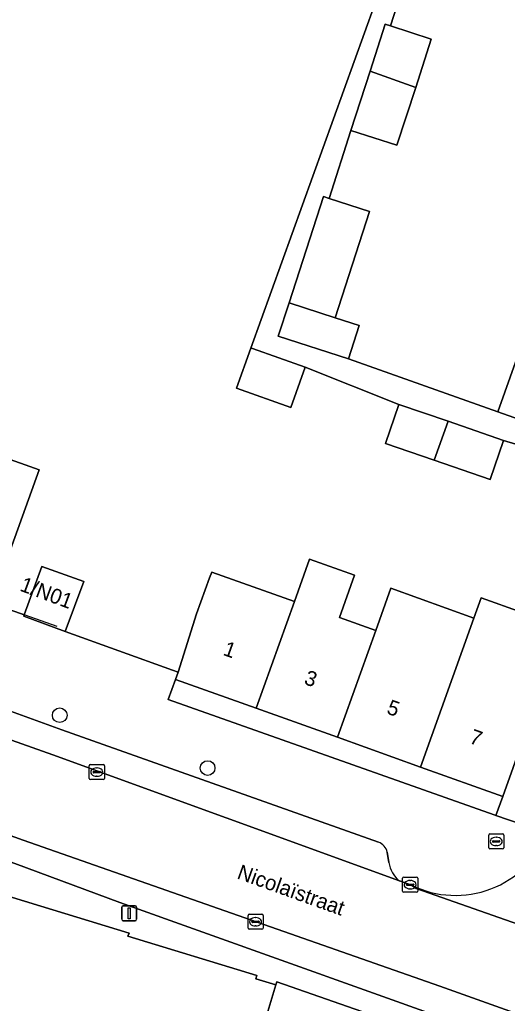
# Model space of a CAD drawing. Extents: x 159817 to 160765, y 380688 to 381638.
# Drawn here: x 160093.1 to 160125.5, y 381145.7 to 381211.2 of the extents above; entities that cross this region are included whole.
import ezdxf

# ---------------------------------------------------------------- set-up
doc = ezdxf.new("R2010")
doc.units = 0
for name, color, linetype in [('IMGEO_Boom', 7, 'Continuous'), ('IMGEO_Brandkraan', 7, 'Continuous'), ('IMGEO_Erf', 7, 'Continuous'), ('IMGEO_Groenvoorziening', 7, 'Continuous'), ('IMGEO_Hek', 7, 'Continuous'), ('IMGEO_Kolk', 7, 'Continuous'), ('IMGEO_Lichtmast', 7, 'Continuous'), ('IMGEO_Openbare_ruimte_label', 7, 'Continuous'), ('IMGEO_Pand', 7, 'Continuous'), ('IMGEO_Pand_nummerreeks', 7, 'Continuous'), ('IMGEO_Parkeervlak_open', 7, 'Continuous'), ('IMGEO_Rijbaan_lokaal_open', 7, 'Continuous'), ('IMGEO_Voetpad_open', 7, 'Continuous')]:
    doc.layers.add(name, color=color, linetype=linetype)

msp = doc.modelspace()

# ---------------------------------------------------------------- linework, layer by layer
at = {"layer": 'IMGEO_Boom'}
for centre in [(160095.723, 381164.88), (160105.571, 381161.359)]:
    msp.add_circle(centre, 0.489, dxfattribs=at)
at = {"layer": 'IMGEO_Brandkraan'}
for p, q in [((160124.357, 381156.972), (160125.209, 381156.972)), ((160124.282, 381156.046), (160124.282, 381156.898)), ((160124.541, 381156.466), (160124.541, 381156.478)), ((160124.979, 381156.429), (160124.581, 381156.429)), ((160124.584, 381156.515), (160124.982, 381156.515)), ((160124.77, 381156.752), (160124.795, 381156.752)), ((160125.025, 381156.478), (160125.025, 381156.466)), ((160125.283, 381156.898), (160125.283, 381156.046)), ((160125.209, 381155.972), (160124.357, 381155.972)), ((160124.793, 381156.192), (160124.768, 381156.192))]:
    msp.add_line(p, q, dxfattribs=at)
for points in [[(160124.357, 381156.972), (160125.209, 381156.972)], [(160124.282, 381156.046), (160124.282, 381156.898)], [(160125.283, 381156.898), (160125.283, 381156.046)], [(160125.209, 381155.972), (160124.357, 381155.972)]]:
    msp.add_lwpolyline(points, dxfattribs=at)
for centre, radius, start, end in [((160124.359, 381156.896), 0.0765, 91.55205, 178.44795), ((160124.359, 381156.896), 0.0765, 91.55205, 178.44795), ((160125.207, 381156.896), 0.0765, 1.55205, 88.44795), ((160125.207, 381156.896), 0.0765, 1.55205, 88.44795), ((160124.581, 381156.475), 0.0403, 85.87752, 175.75265), ((160124.578, 381156.465), 0.0366, 178.93798, 274.71019), ((160124.982, 381156.472), 0.043, 264.86636, 352.45326), ((160124.986, 381156.477), 0.0386, 1.73085, 96.63898), ((160124.359, 381156.048), 0.0765, 181.55205, 268.44795), ((160124.359, 381156.048), 0.0765, 181.55205, 268.44795), ((160125.207, 381156.048), 0.0765, 271.55205, 358.44795), ((160125.207, 381156.048), 0.0765, 271.55205, 358.44795)]:
    msp.add_arc(centre, radius, start, end, dxfattribs=at)
for centre, major_axis, ratio, start_param, end_param in [((160124.769, 381156.472), (-0.387, 0.002), 0.722429, 4.712389, 7.853982), ((160124.794, 381156.472), (-0.39, 0.002), 0.717154, 1.570796, 4.712389)]:
    msp.add_ellipse(centre, major_axis=major_axis, ratio=ratio, start_param=start_param, end_param=end_param, dxfattribs=at)
at = {"layer": 'IMGEO_Erf'}
for points in [[(160127.288, 381182.577), (160125.277, 381183.178), (160124.384, 381180.58), (160120.65, 381181.864), (160117.411, 381182.977), (160118.304, 381185.575), (160112.058, 381188.049), (160111.111, 381185.383), (160107.501, 381186.665), (160108.446, 381189.328), (160117.386, 381214.156)], [(160118.676, 381213.694), (160117.738, 381210.794), (160120.463, 381209.913), (160119.423, 381206.694), (160118.176, 381202.832), (160115.112, 381203.822), (160113.651, 381199.3), (160116.343, 381198.43), (160114.056, 381191.349), (160115.658, 381190.832), (160114.94, 381188.61), (160124.885, 381185.094), (160127.008, 381191.011), (160129.068, 381196.752), (160131.128, 381202.494), (160133.189, 381208.236), (160135.249, 381213.979)], [(160092.358, 381171.919), (160093.361, 381171.562), (160094.528, 381174.791), (160097.32, 381173.774), (160096.095, 381170.445), (160103.235, 381167.884), (160103.603, 381167.751), (160104.833, 381171.632), (160105.706, 381174.034), (160105.842, 381174.407), (160111.345, 381172.459), (160112.35, 381175.27), (160115.349, 381174.197), (160114.343, 381171.386), (160116.76, 381170.522), (160117.765, 381173.333), (160123.301, 381171.353), (160123.783, 381172.701), (160129.244, 381170.748)]]:
    msp.add_lwpolyline(points, dxfattribs=at)
for points in [[(160094.357, 381181.223), (160091.097, 381172.215), (160067.094, 381180.896), (160067.788, 381182.977), (160061.153, 381185.153), (160063.345, 381191.226), (160070.136, 381188.83), (160070.467, 381189.745), (160081.896, 381185.668)], [(160124.638, 381158.251), (160124.76, 381158.209), (160125.213, 381159.476), (160119.752, 381161.429), (160114.216, 381163.408), (160108.801, 381165.344), (160103.428, 381167.265), (160102.952, 381165.934)]]:
    msp.add_lwpolyline(points, close=True, dxfattribs=at)
at = {"layer": 'IMGEO_Groenvoorziening'}
msp.add_lwpolyline([(160135.457, 381130.637), (160135.508, 381133.263), (160135.576, 381136.727), (160135.144, 381136.871), (160135.606, 381138.24), (160110.17, 381147.13), (160110.112, 381146.934), (160109.582, 381145.155), (160108.884, 381142.815), (160107.174, 381137.075), (160109.949, 381136.191), (160108.869, 381132.664), (160112.609, 381131.529), (160115.751, 381140.329)], dxfattribs=at)
at = {"layer": 'IMGEO_Hek'}
msp.add_lwpolyline([(160095.554, 381170.781), (160092.358, 381171.919)], dxfattribs=at)
at = {"layer": 'IMGEO_Kolk'}
for p, q in [((160097.694, 381160.667), (160097.694, 381161.519)), ((160097.769, 381161.593), (160098.621, 381161.593)), ((160098.695, 381161.519), (160098.695, 381160.667)), ((160097.953, 381161.087), (160097.953, 381161.099)), ((160098.391, 381161.05), (160097.993, 381161.05)), ((160097.996, 381161.136), (160098.394, 381161.136)), ((160098.182, 381161.373), (160098.207, 381161.373)), ((160098.437, 381161.099), (160098.437, 381161.087)), ((160098.621, 381160.593), (160097.769, 381160.593)), ((160098.205, 381160.813), (160098.18, 381160.813)), ((160118.553, 381153.166), (160118.553, 381154.018)), ((160118.628, 381154.092), (160119.48, 381154.092)), ((160118.855, 381153.635), (160119.253, 381153.635)), ((160119.041, 381153.872), (160119.066, 381153.872)), ((160119.554, 381154.018), (160119.554, 381153.166)), ((160119.48, 381153.092), (160118.628, 381153.092)), ((160118.812, 381153.586), (160118.812, 381153.598)), ((160119.25, 381153.549), (160118.852, 381153.549)), ((160119.064, 381153.312), (160119.039, 381153.312)), ((160119.296, 381153.598), (160119.296, 381153.586)), ((160108.26, 381150.698), (160108.26, 381151.55)), ((160108.335, 381151.624), (160109.187, 381151.624)), ((160108.519, 381151.118), (160108.519, 381151.13)), ((160108.957, 381151.081), (160108.559, 381151.081)), ((160108.562, 381151.167), (160108.96, 381151.167)), ((160108.748, 381151.404), (160108.773, 381151.404)), ((160109.003, 381151.13), (160109.003, 381151.118)), ((160109.261, 381151.55), (160109.261, 381150.698)), ((160109.187, 381150.624), (160108.335, 381150.624)), ((160108.771, 381150.844), (160108.746, 381150.844))]:
    msp.add_line(p, q, dxfattribs=at)
for points in [[(160097.694, 381160.667), (160097.694, 381161.519)], [(160097.769, 381161.593), (160098.621, 381161.593)], [(160098.695, 381161.519), (160098.695, 381160.667)], [(160098.621, 381160.593), (160097.769, 381160.593)], [(160118.553, 381153.166), (160118.553, 381154.018)], [(160118.628, 381154.092), (160119.48, 381154.092)], [(160119.554, 381154.018), (160119.554, 381153.166)], [(160119.48, 381153.092), (160118.628, 381153.092)], [(160108.26, 381150.698), (160108.26, 381151.55)], [(160108.335, 381151.624), (160109.187, 381151.624)], [(160109.261, 381151.55), (160109.261, 381150.698)], [(160109.187, 381150.624), (160108.335, 381150.624)]]:
    msp.add_lwpolyline(points, dxfattribs=at)
for centre, radius, start, end in [((160097.771, 381161.517), 0.0765, 91.55205, 178.44795), ((160097.771, 381161.517), 0.0765, 91.55205, 178.44795), ((160098.619, 381161.517), 0.0765, 1.55205, 88.44795), ((160098.619, 381161.517), 0.0765, 1.55205, 88.44795), ((160097.993, 381161.096), 0.0403, 85.87752, 175.75265), ((160097.99, 381161.086), 0.0366, 178.93798, 274.71019), ((160098.394, 381161.093), 0.043, 264.86636, 352.45326), ((160098.398, 381161.098), 0.0386, 1.73085, 96.63898), ((160097.771, 381160.669), 0.0765, 181.55205, 268.44795), ((160097.771, 381160.669), 0.0765, 181.55205, 268.44795), ((160098.619, 381160.669), 0.0765, 271.55205, 358.44795), ((160098.619, 381160.669), 0.0765, 271.55205, 358.44795), ((160118.63, 381154.016), 0.0765, 91.55205, 178.44795), ((160118.63, 381154.016), 0.0765, 91.55205, 178.44795), ((160118.852, 381153.595), 0.0403, 85.87752, 175.75265), ((160119.257, 381153.597), 0.0386, 1.73085, 96.63898), ((160119.478, 381154.016), 0.0765, 1.55205, 88.44795), ((160119.478, 381154.016), 0.0765, 1.55205, 88.44795), ((160118.63, 381153.168), 0.0765, 181.55205, 268.44795), ((160118.63, 381153.168), 0.0765, 181.55205, 268.44795), ((160118.849, 381153.585), 0.0366, 178.93798, 274.71019), ((160119.253, 381153.592), 0.043, 264.86636, 352.45326), ((160119.478, 381153.168), 0.0765, 271.55205, 358.44795), ((160119.478, 381153.168), 0.0765, 271.55205, 358.44795), ((160108.337, 381151.548), 0.0765, 91.55205, 178.44795), ((160108.337, 381151.548), 0.0765, 91.55205, 178.44795), ((160108.559, 381151.127), 0.0403, 85.87752, 175.75265), ((160108.556, 381151.117), 0.0366, 178.93798, 274.71019), ((160108.96, 381151.124), 0.043, 264.86636, 352.45326), ((160108.964, 381151.129), 0.0386, 1.73085, 96.63898), ((160109.185, 381151.548), 0.0765, 1.55205, 88.44795), ((160109.185, 381151.548), 0.0765, 1.55205, 88.44795), ((160108.337, 381150.7), 0.0765, 181.55205, 268.44795), ((160108.337, 381150.7), 0.0765, 181.55205, 268.44795), ((160109.185, 381150.7), 0.0765, 271.55205, 358.44795), ((160109.185, 381150.7), 0.0765, 271.55205, 358.44795)]:
    msp.add_arc(centre, radius, start, end, dxfattribs=at)
for centre, major_axis, ratio, start_param, end_param in [((160098.181, 381161.093), (-0.387, 0.002), 0.722429, 4.712389, 7.853982), ((160098.206, 381161.093), (-0.39, 0.002), 0.717154, 1.570796, 4.712389), ((160119.04, 381153.592), (-0.387, 0.002), 0.722429, 4.712389, 7.853982), ((160119.065, 381153.592), (-0.39, 0.002), 0.717154, 1.570796, 4.712389), ((160108.747, 381151.124), (-0.387, 0.002), 0.722429, 4.712389, 7.853982), ((160108.772, 381151.124), (-0.39, 0.002), 0.717154, 1.570796, 4.712389)]:
    msp.add_ellipse(centre, major_axis=major_axis, ratio=ratio, start_param=start_param, end_param=end_param, dxfattribs=at)
at = {"layer": 'IMGEO_Lichtmast'}
for p, q in [((160099.853, 381151.286), (160099.853, 381152.086)), ((160099.853, 381152.086), (160099.853, 381151.286)), ((160099.953, 381152.186), (160100.743, 381152.186)), ((160100.743, 381152.186), (160099.953, 381152.186)), ((160100.843, 381152.086), (160100.843, 381151.286)), ((160100.843, 381151.286), (160100.843, 381152.086)), ((160100.743, 381151.186), (160099.953, 381151.186)), ((160099.953, 381151.186), (160100.743, 381151.186))]:
    msp.add_line(p, q, dxfattribs=at)
msp.add_lwpolyline([(160100.273, 381152.061), (160100.423, 381152.061), (160100.423, 381151.311), (160100.273, 381151.311), (160100.273, 381152.061)], dxfattribs=at)
for centre, start, end in [((160099.953, 381152.086), 90, 180), ((160099.953, 381152.086), 90, 180), ((160100.743, 381152.086), 0, 90), ((160100.743, 381152.086), 360, 90), ((160099.953, 381151.286), 180, 270), ((160099.953, 381151.286), 180, 270), ((160100.743, 381151.286), 270, 0), ((160100.743, 381151.286), 270, 0)]:
    msp.add_arc(centre, 0.1, start, end, dxfattribs=at)
at = {"layer": 'IMGEO_Pand'}
for points in [[(160120.463, 381209.913), (160117.738, 381210.794), (160117.4, 381210.903), (160116.392, 381207.782), (160119.423, 381206.694)], [(160116.392, 381207.782), (160115.112, 381203.822), (160118.176, 381202.832), (160119.423, 381206.694)], [(160116.343, 381198.43), (160113.651, 381199.3), (160113.28, 381199.42), (160110.992, 381192.339), (160114.056, 381191.349)], [(160114.056, 381191.349), (160110.992, 381192.339), (160110.274, 381190.118), (160114.94, 381188.61), (160115.658, 381190.832)], [(160091.097, 381172.215), (160094.357, 381181.223), (160081.896, 381185.668), (160070.467, 381189.745), (160070.136, 381188.83), (160063.345, 381191.226), (160061.153, 381185.153), (160067.788, 381182.977), (160067.094, 381180.896)], [(160133.92, 381188.53), (160127.008, 381191.011), (160124.885, 381185.094), (160127.091, 381184.303), (160131.797, 381182.614)], [(160108.554, 381189.292), (160108.446, 381189.328), (160107.501, 381186.665), (160111.111, 381185.383), (160112.058, 381188.049)], [(160121.575, 381184.451), (160118.304, 381185.575), (160117.411, 381182.977), (160120.65, 381181.864)], [(160125.277, 381183.178), (160121.575, 381184.451), (160120.65, 381181.864), (160124.384, 381180.58)], [(160114.216, 381163.408), (160116.76, 381170.522), (160114.343, 381171.386), (160115.349, 381174.197), (160112.35, 381175.27), (160111.345, 381172.459), (160108.801, 381165.344)], [(160097.32, 381173.774), (160094.528, 381174.791), (160093.361, 381171.562), (160093.326, 381171.466), (160096.095, 381170.445)], [(160111.345, 381172.459), (160105.842, 381174.407), (160105.706, 381174.034), (160104.833, 381171.632), (160103.603, 381167.751), (160103.428, 381167.265), (160108.801, 381165.344)], [(160123.301, 381171.353), (160117.765, 381173.333), (160116.76, 381170.522), (160114.216, 381163.408), (160119.752, 381161.429)], [(160123.301, 381171.353), (160119.752, 381161.429), (160125.213, 381159.476), (160129.244, 381170.748), (160123.783, 381172.701)]]:
    msp.add_lwpolyline(points, close=True, dxfattribs=at)
msp.add_lwpolyline([(160093.009, 381120.102), (160093.3, 381120.014), (160093.406, 381120.365), (160093.136, 381120.447), (160094.267, 381124.179), (160094.545, 381124.095), (160094.629, 381124.373), (160102.504, 381121.862), (160107.174, 381137.075), (160108.884, 381142.815), (160109.582, 381145.155), (160110.112, 381146.934), (160108.774, 381147.316), (160108.841, 381147.536), (160100.266, 381150.157), (160100.339, 381150.375), (160091.777, 381152.977)], dxfattribs=at)
at = {"layer": 'IMGEO_Parkeervlak_open'}
for points in [[(160089.695, 381165.734), (160088.059, 381164.786), (160095.277, 381162.239), (160118.335, 381153.851)], [(160095.86, 381163.906), (160090.463, 381165.849)], [(160116.94, 381156.421), (160095.86, 381163.906)], [(160121.03, 381146.824), (160093.302, 381156.554), (160086.112, 381159.128), (160086.773, 381157.434)], [(160087.314, 381156.924), (160087.892, 381156.711), (160092.727, 381155.009), (160099.732, 381152.417), (160127.037, 381142.646), (160153.569, 381133.339)], [(160117.642, 381155.065), (160117.526, 381155.75)], [(160156.523, 381134.111), (160125.069, 381145.386), (160121.03, 381146.824)]]:
    msp.add_lwpolyline(points, dxfattribs=at)
for centre, radius, start, end in [((160116.679, 381155.602), 0.86, 9.92092, 72.34202), ((160119.525, 381155.335), 1.903, 188.16722, 231.2717)]:
    msp.add_arc(centre, radius, start, end, dxfattribs=at)
at = {"layer": 'IMGEO_Rijbaan_lokaal_open'}
for points in [[(160135.586, 381147.67), (160119.463, 381153.345), (160119.152, 381153.556), (160118.335, 381153.851), (160095.277, 381162.239), (160088.059, 381164.786), (160087.951, 381164.723), (160087.876, 381164.68), (160087.437, 381164.424)], [(160085.799, 381159.896), (160085.986, 381159.435), (160086.066, 381159.245), (160086.112, 381159.128), (160093.302, 381156.554), (160121.03, 381146.824), (160125.069, 381145.386), (160156.523, 381134.111), (160186.491, 381123.368), (160203.779, 381117.171), (160205.8, 381122.85), (160205.469, 381122.967), (160135.586, 381147.67)], [(160119.152, 381153.556), (160119.463, 381153.345), (160135.586, 381147.67), (160134.786, 381148.029)]]:
    msp.add_lwpolyline(points, dxfattribs=at)
msp.add_arc((160122.071, 381159.49), 6.613, 243.80966, 338.07442, dxfattribs=at)
at = {"layer": 'IMGEO_Voetpad_open'}
for points in [[(160169.729, 381272.696), (160171.042, 381276.531), (160171.149, 381276.774), (160167.191, 381279.454), (160153.408, 381250), (160151.53, 381245.986), (160149.735, 381246.803), (160147.418, 381247.884), (160145.613, 381242.861), (160152.525, 381240.381), (160153.916, 381239.912), (160133.178, 381182.118), (160132.686, 381180.746), (160131.673, 381177.921), (160129.244, 381170.748), (160125.213, 381159.476), (160124.76, 381158.209), (160128.206, 381157.021), (160129.003, 381158.876), (160129.085, 381159.092), (160127.292, 381159.634), (160128.116, 381161.877), (160128.349, 381161.952)], [(160117.386, 381214.156), (160108.446, 381189.328), (160108.554, 381189.292), (160112.058, 381188.049), (160118.304, 381185.575), (160121.575, 381184.451), (160125.277, 381183.178), (160127.288, 381182.577)], [(160127.091, 381184.303), (160124.885, 381185.094), (160114.94, 381188.61), (160110.274, 381190.118), (160110.992, 381192.339), (160113.28, 381199.42), (160113.651, 381199.3), (160115.112, 381203.822), (160116.392, 381207.782), (160117.4, 381210.903), (160117.738, 381210.794), (160118.676, 381213.694)], [(160102.952, 381165.934), (160103.428, 381167.265), (160103.603, 381167.751), (160103.235, 381167.884), (160096.095, 381170.445), (160093.326, 381171.466), (160093.361, 381171.562), (160092.358, 381171.919), (160092.264, 381171.653)], [(160090.463, 381165.849), (160095.86, 381163.906), (160116.94, 381156.421)], [(160128.206, 381157.021), (160124.76, 381158.209), (160124.638, 381158.251), (160102.952, 381165.934)], [(160153.569, 381133.339), (160127.037, 381142.646), (160099.732, 381152.417), (160092.727, 381155.009), (160087.892, 381156.711), (160087.314, 381156.924)], [(160117.526, 381155.75), (160117.642, 381155.065)], [(160118.335, 381153.851), (160119.152, 381153.556)], [(160091.777, 381152.977), (160100.339, 381150.375), (160100.266, 381150.157), (160108.841, 381147.536), (160108.774, 381147.316), (160110.112, 381146.934), (160110.17, 381147.13), (160135.606, 381138.24), (160138.522, 381137.195), (160153.744, 381131.741), (160202.938, 381114.113), (160205.856, 381113.067), (160210.605, 381111.365), (160214.276, 381110.049)]]:
    msp.add_lwpolyline(points, dxfattribs=at)
for centre, radius, start, end in [((160122.071, 381159.49), 6.613, 243.80966, 338.07442), ((160116.679, 381155.602), 0.86, 9.92092, 72.34202), ((160119.525, 381155.335), 1.903, 188.16722, 231.2717)]:
    msp.add_arc(centre, radius, start, end, dxfattribs=at)

# ---------------------------------------------------------------- texts
at = {"layer": 'IMGEO_Openbare_ruimte_label'}
msp.add_text('Nicolaïstraat', height=1, rotation=340.29605, dxfattribs=at).set_placement((160107.465, 381154.024))
at = {"layer": 'IMGEO_Pand_nummerreeks'}
for s, rotation, p in [('1/N01', 339.5626, (160093.009, 381173.19)), ('1', 340.3239, (160106.54, 381168.905)), ('3', 340.3239, (160111.932, 381166.976)), ('5', 340.3239, (160117.43, 381165.01)), ('7', 340.3239, (160122.929, 381163.044))]:
    msp.add_text(s, height=1, rotation=rotation, dxfattribs=at).set_placement(p)

doc.saveas('drawing.dxf')
